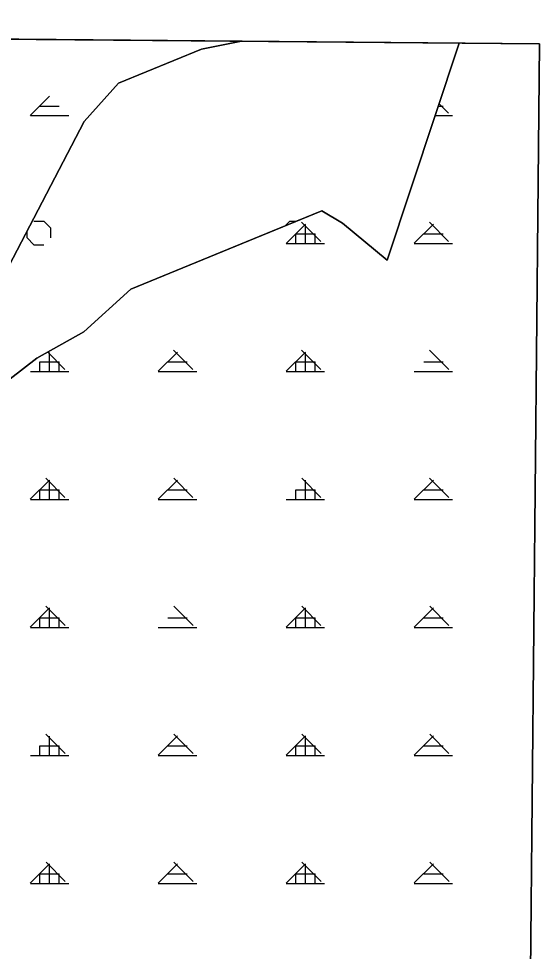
# Model space of a CAD drawing. Extents: x 427903 to 430077, y 4477233 to 4480385.
# Drawn here: x 429847.1 to 430050.5, y 4479655.2 to 4480019.7 of the extents above; entities that cross this region are included whole.
import ezdxf

# ---------------------------------------------------------------- set-up
doc = ezdxf.new("R2010")
doc.units = 0
for name, color, linetype in [('ADA', 7, 'Continuous'), ('PL_AYA_ORMAN', 7, 'Continuous'), ('PL_KA_TARIM_DIGER', 7, 'Continuous'), ('rezerv yapı alan', 7, 'Continuous'), ('SıNıR', 7, 'Continuous'), ('TR_ORMAN', 7, 'Continuous'), ('TR_TARIMALANI', 7, 'Continuous')]:
    doc.layers.add(name, color=color, linetype=linetype)

msp = doc.modelspace()

# ---------------------------------------------------------------- linework, layer by layer
at = {"layer": 'ADA'}
for p, q in [((429934.18, 4480010.87), (429918.49, 4480007.84)), ((429991.08, 4479925.29), (430019.25, 4480010.1)), ((429918.49, 4480007.84), (429886.05, 4479994.44)), ((429886.05, 4479994.44), (429872.62, 4479979.54)), ((429872.62, 4479979.54), (429843.28, 4479923.01)), ((429890.96, 4479913.99), (429965.6, 4479944.63)), ((429965.6, 4479944.63), (429973.61, 4479939.76)), ((429973.61, 4479939.76), (429991.08, 4479925.29)), ((429872.57, 4479897.39), (429890.96, 4479913.99)), ((429854.13, 4479887.08), (429872.57, 4479897.39)), ((429843.81, 4479878.97), (429854.13, 4479887.08))]:
    msp.add_line(p, q, dxfattribs=at)
at = {"layer": 'PL_AYA_ORMAN'}
for points in [[(429934.18, 4480010.87), (429757.66, 4480012.46)], [(429843.28, 4479923.01), (429850.34, 4479936.61), (429872.62, 4479979.54), (429886.05, 4479994.44), (429918.49, 4480007.84), (429934.18, 4480010.87)], [(430019.25, 4480010.1), (429991.08, 4479925.29), (429973.61, 4479939.76), (429965.6, 4479944.63), (429955.67, 4479940.56), (429951.22, 4479938.73), (429890.96, 4479913.99), (429872.57, 4479897.39), (429854.13, 4479887.08), (429843.81, 4479878.97)], [(430042.57, 4479176.16), (430050.52, 4480009.82), (430019.25, 4480010.1)]]:
    msp.add_lwpolyline(points, dxfattribs=at)
at = {"layer": 'PL_KA_TARIM_DIGER'}
for points in [[(429843.28, 4479923.01), (429872.62, 4479979.54), (429886.05, 4479994.44), (429918.49, 4480007.84), (429934.18, 4480010.87)], [(430019.25, 4480010.1), (429991.08, 4479925.29), (429973.61, 4479939.76), (429965.6, 4479944.63), (429890.96, 4479913.99), (429872.57, 4479897.39), (429854.13, 4479887.08), (429843.81, 4479878.97)], [(429934.18, 4480010.87), (430019.25, 4480010.1)]]:
    msp.add_lwpolyline(points, dxfattribs=at)
at = {"layer": 'rezerv yapı alan'}
msp.add_lwpolyline([(430040.04, 4478910.67), (430050.52, 4480009.82), (427929.02, 4480028.95), (427921.98, 4479290.57)], dxfattribs=at)
at = {"layer": 'SıNıR'}
for p, q in [((427929.02, 4480028.95), (430050.52, 4480009.82)), ((430050.52, 4480009.82), (430024.04, 4477233.04))]:
    msp.add_line(p, q, dxfattribs=at)
at = {"layer": 'TR_ORMAN'}
for p, q in [((429851.62, 4479981.89), (429859.11, 4479989.39)), ((430015.05, 4479982.71), (430011.38, 4479986.39)), ((429855.39, 4479985.56), (429862.89, 4479985.56)), ((430011.1, 4479985.56), (430012.89, 4479985.56)), ((429851.64, 4479981.81), (429866.64, 4479981.81)), ((430009.86, 4479981.81), (430016.64, 4479981.81)), ((429951.61, 4479931.91), (429959.11, 4479939.41)), ((429965.09, 4479932.68), (429957.6, 4479940.18)), ((429959.14, 4479931.81), (429959.14, 4479939.31)), ((430001.61, 4479931.92), (430009.11, 4479939.42)), ((430015.09, 4479932.68), (430007.59, 4479940.18)), ((429955.39, 4479931.81), (429955.39, 4479935.56)), ((429955.39, 4479935.56), (429962.89, 4479935.56)), ((429962.89, 4479931.81), (429962.89, 4479935.56)), ((430005.39, 4479935.56), (430012.89, 4479935.56)), ((429951.64, 4479931.81), (429966.64, 4479931.81)), ((430001.64, 4479931.81), (430016.64, 4479931.81)), ((429865.14, 4479882.66), (429858.35, 4479889.45)), ((429859.14, 4479881.81), (429859.14, 4479889.31)), ((429901.62, 4479881.91), (429909.11, 4479889.41)), ((429915.13, 4479882.66), (429907.63, 4479890.16)), ((429951.61, 4479881.92), (429959.11, 4479889.42)), ((429965.13, 4479882.66), (429957.63, 4479890.16)), ((429959.14, 4479881.81), (429959.14, 4479889.31)), ((430015.12, 4479882.66), (430007.62, 4479890.16)), ((429855.39, 4479881.81), (429855.39, 4479885.56)), ((429855.39, 4479885.56), (429862.89, 4479885.56)), ((429862.89, 4479881.81), (429862.89, 4479885.56)), ((429905.39, 4479885.56), (429912.89, 4479885.56)), ((429955.39, 4479881.81), (429955.39, 4479885.56)), ((429955.39, 4479885.56), (429962.89, 4479885.56)), ((429962.89, 4479881.81), (429962.89, 4479885.56)), ((430005.39, 4479885.56), (430012.89, 4479885.56)), ((429851.64, 4479881.81), (429866.64, 4479881.81)), ((429901.64, 4479881.81), (429916.64, 4479881.81)), ((429951.64, 4479881.81), (429966.64, 4479881.81)), ((430001.64, 4479881.81), (430016.64, 4479881.81)), ((429851.62, 4479831.91), (429859.11, 4479839.41)), ((429865.17, 4479832.63), (429857.67, 4479840.13)), ((429859.14, 4479831.81), (429859.14, 4479839.31)), ((429901.62, 4479831.92), (429909.11, 4479839.42)), ((429915.17, 4479832.63), (429907.67, 4479840.13)), ((429965.16, 4479832.63), (429957.66, 4479840.13)), ((429959.14, 4479831.81), (429959.14, 4479839.31)), ((430001.61, 4479831.93), (430009.11, 4479839.43)), ((430015.15, 4479832.63), (430007.65, 4479840.13)), ((429855.39, 4479831.81), (429855.39, 4479835.56)), ((429855.39, 4479835.56), (429862.89, 4479835.56)), ((429862.89, 4479831.81), (429862.89, 4479835.56)), ((429905.39, 4479835.56), (429912.89, 4479835.56)), ((429955.39, 4479831.81), (429955.39, 4479835.56)), ((429955.39, 4479835.56), (429962.89, 4479835.56)), ((429962.89, 4479831.81), (429962.89, 4479835.56)), ((430005.39, 4479835.56), (430012.89, 4479835.56)), ((429851.64, 4479831.81), (429866.64, 4479831.81)), ((429901.64, 4479831.81), (429916.64, 4479831.81)), ((429951.64, 4479831.81), (429966.64, 4479831.81)), ((430001.64, 4479831.81), (430016.64, 4479831.81)), ((429851.62, 4479781.92), (429859.11, 4479789.42)), ((429865.2, 4479782.61), (429857.71, 4479790.11)), ((429915.2, 4479782.61), (429907.7, 4479790.11)), ((429951.61, 4479781.93), (429959.11, 4479789.43)), ((429965.19, 4479782.61), (429957.69, 4479790.11)), ((430001.61, 4479781.94), (430009.11, 4479789.44)), ((430015.18, 4479782.61), (430007.68, 4479790.11)), ((429859.14, 4479781.81), (429859.14, 4479789.31)), ((429959.14, 4479781.81), (429959.14, 4479789.31)), ((429855.39, 4479781.81), (429855.39, 4479785.56)), ((429855.39, 4479785.56), (429862.89, 4479785.56)), ((429862.89, 4479781.81), (429862.89, 4479785.56)), ((429905.39, 4479785.56), (429912.89, 4479785.56)), ((429955.39, 4479781.81), (429955.39, 4479785.56)), ((429955.39, 4479785.56), (429962.89, 4479785.56)), ((429962.89, 4479781.81), (429962.89, 4479785.56)), ((430005.39, 4479785.56), (430012.89, 4479785.56)), ((429851.64, 4479781.81), (429866.64, 4479781.81)), ((429901.64, 4479781.81), (429916.64, 4479781.81)), ((429951.64, 4479781.81), (429966.64, 4479781.81)), ((430001.64, 4479781.81), (430016.64, 4479781.81)), ((429865.24, 4479732.59), (429857.74, 4479740.08)), ((429859.14, 4479731.81), (429859.14, 4479739.31)), ((429901.62, 4479731.93), (429909.11, 4479739.43)), ((429915.23, 4479732.59), (429907.73, 4479740.08)), ((429951.61, 4479731.94), (429959.11, 4479739.44)), ((429965.22, 4479732.59), (429957.72, 4479740.08)), ((429959.14, 4479731.81), (429959.14, 4479739.31)), ((430001.61, 4479731.95), (430009.11, 4479739.45)), ((430015.21, 4479732.59), (430007.72, 4479740.08)), ((429855.39, 4479731.81), (429855.39, 4479735.56)), ((429855.39, 4479735.56), (429862.89, 4479735.56)), ((429855.39, 4479735.56), (429862.89, 4479735.56)), ((429862.89, 4479731.81), (429862.89, 4479735.56)), ((429905.39, 4479735.56), (429912.89, 4479735.56)), ((429905.39, 4479735.56), (429912.89, 4479735.56)), ((429955.39, 4479731.81), (429955.39, 4479735.56)), ((429955.39, 4479735.56), (429962.89, 4479735.56)), ((429955.39, 4479735.56), (429962.89, 4479735.56)), ((429962.89, 4479731.81), (429962.89, 4479735.56)), ((430005.39, 4479735.56), (430012.89, 4479735.56)), ((430005.39, 4479735.56), (430012.89, 4479735.56)), ((429851.64, 4479731.81), (429866.64, 4479731.81)), ((429851.64, 4479731.81), (429866.64, 4479731.81)), ((429901.64, 4479731.81), (429916.64, 4479731.81)), ((429901.64, 4479731.81), (429916.64, 4479731.81)), ((429951.64, 4479731.81), (429966.64, 4479731.81)), ((429951.64, 4479731.81), (429966.64, 4479731.81)), ((430001.64, 4479731.81), (430016.64, 4479731.81)), ((430001.64, 4479731.81), (430016.64, 4479731.81)), ((429851.62, 4479681.94), (429859.11, 4479689.43)), ((429865.27, 4479682.56), (429857.77, 4479690.06)), ((429859.14, 4479681.81), (429859.14, 4479689.31)), ((429901.62, 4479681.94), (429909.11, 4479689.44)), ((429915.26, 4479682.56), (429907.76, 4479690.06)), ((429951.61, 4479681.95), (429959.11, 4479689.45)), ((429965.25, 4479682.56), (429957.75, 4479690.06)), ((429959.14, 4479681.81), (429959.14, 4479689.31)), ((430001.61, 4479681.96), (430009.11, 4479689.46)), ((430015.25, 4479682.56), (430007.75, 4479690.06)), ((429855.39, 4479681.81), (429855.39, 4479685.56)), ((429855.39, 4479685.56), (429862.89, 4479685.56)), ((429855.39, 4479685.56), (429862.89, 4479685.56)), ((429862.89, 4479681.81), (429862.89, 4479685.56)), ((429905.39, 4479685.56), (429912.89, 4479685.56)), ((429905.39, 4479685.56), (429912.89, 4479685.56)), ((429955.39, 4479681.81), (429955.39, 4479685.56)), ((429955.39, 4479685.56), (429962.89, 4479685.56)), ((429955.39, 4479685.56), (429962.89, 4479685.56)), ((429962.89, 4479681.81), (429962.89, 4479685.56)), ((430005.39, 4479685.56), (430012.89, 4479685.56)), ((430005.39, 4479685.56), (430012.89, 4479685.56)), ((429851.64, 4479681.81), (429866.64, 4479681.81)), ((429851.64, 4479681.81), (429866.64, 4479681.81)), ((429901.64, 4479681.81), (429916.64, 4479681.81)), ((429901.64, 4479681.81), (429916.64, 4479681.81)), ((429951.64, 4479681.81), (429966.64, 4479681.81)), ((429951.64, 4479681.81), (429966.64, 4479681.81)), ((430001.64, 4479681.81), (430016.64, 4479681.81)), ((430001.64, 4479681.81), (430016.64, 4479681.81))]:
    msp.add_line(p, q, dxfattribs=at)
at = {"layer": 'TR_TARIMALANI'}
for p, q in [((429853.05, 4479940.56), (429856.88, 4479940.56)), ((429859.59, 4479937.85), (429856.88, 4479940.56)), ((429951.22, 4479938.73), (429953.05, 4479940.56)), ((429953.05, 4479940.56), (429955.67, 4479940.56)), ((429850.34, 4479934.02), (429850.34, 4479936.61)), ((429859.59, 4479934.02), (429859.59, 4479937.85)), ((429853.05, 4479931.31), (429850.34, 4479934.02)), ((429853.05, 4479931.31), (429856.88, 4479931.31))]:
    msp.add_line(p, q, dxfattribs=at)

doc.saveas('drawing.dxf')
